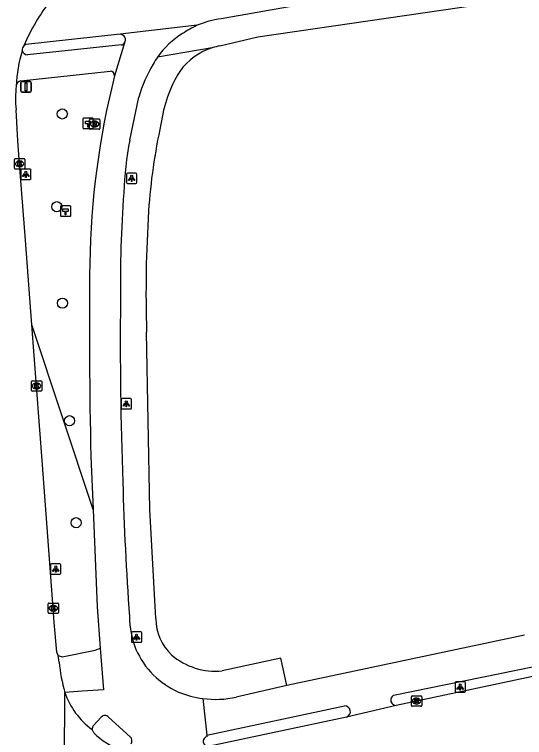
# Model space of a CAD drawing. Extents: x 160203 to 161526, y 379529 to 381797.
# Drawn here: x 160816.9 to 160866.2, y 380785.1 to 380854.9 of the extents above; entities that cross this region are included whole.
import ezdxf

# ---------------------------------------------------------------- set-up
doc = ezdxf.new("R2010")
doc.units = 0
for name, color, linetype in [('IMGEO_Berm_groen', 7, 'Continuous'), ('IMGEO_Boom', 7, 'Continuous'), ('IMGEO_Brandkraan', 7, 'Continuous'), ('IMGEO_Fietspad_open', 7, 'Continuous'), ('IMGEO_Hectometerpaal', 7, 'Continuous'), ('IMGEO_Kolk', 7, 'Continuous'), ('IMGEO_Lichtpunt', 7, 'Continuous'), ('IMGEO_Rijbaan_lokaal_gesloten', 7, 'Continuous'), ('IMGEO_Rijbaan_lokaal_open', 7, 'Continuous'), ('IMGEO_Verkeersbordpaal', 7, 'Continuous'), ('IMGEO_Voetpad_open', 7, 'Continuous')]:
    doc.layers.add(name, color=color, linetype=linetype)

msp = doc.modelspace()

# ---------------------------------------------------------------- linework, layer by layer
at = {"layer": 'IMGEO_Berm_groen'}
msp.add_lwpolyline([(160824.542, 380807.084), (160818.626, 380824.938)], dxfattribs=at)
at = {"layer": 'IMGEO_Boom'}
for centre in [(160821.569, 380845.309), (160821.037, 380836.348), (160821.578, 380827.025), (160822.271, 380815.671), (160822.897, 380805.813)]:
    msp.add_circle(centre, 0.489, dxfattribs=at)
at = {"layer": 'IMGEO_Brandkraan'}
for p, q in [((160824.195, 380843.907), (160824.195, 380844.759)), ((160824.27, 380844.833), (160825.122, 380844.833)), ((160825.196, 380844.759), (160825.196, 380843.907)), ((160824.706, 380844.053), (160824.681, 380844.053)), ((160824.683, 380844.613), (160824.708, 380844.613)), ((160825.122, 380843.833), (160824.27, 380843.833))]:
    msp.add_line(p, q, dxfattribs=at)
for points in [[(160824.195, 380843.907), (160824.195, 380844.759)], [(160824.27, 380844.833), (160825.122, 380844.833)], [(160825.196, 380844.759), (160825.196, 380843.907)], [(160824.543, 380844.533), (160824.543, 380844.133), (160824.756, 380844.133)], [(160824.774, 380844.533), (160824.543, 380844.533)], [(160824.722, 380844.452), (160824.668, 380844.452), (160824.668, 380844.376)], [(160824.668, 380844.376), (160824.721, 380844.376)], [(160824.73, 380844.3), (160824.668, 380844.3), (160824.668, 380844.219)], [(160824.668, 380844.219), (160824.73, 380844.219)], [(160825.122, 380843.833), (160824.27, 380843.833)]]:
    msp.add_lwpolyline(points, dxfattribs=at)
for centre, radius, start, end in [((160824.272, 380844.757), 0.0765, 91.55205, 178.44795), ((160824.272, 380844.757), 0.0765, 91.55205, 178.44795), ((160825.12, 380844.757), 0.0765, 1.55205, 88.44795), ((160825.12, 380844.757), 0.0765, 1.55205, 88.44795), ((160824.723, 380844.414), 0.0379, 267.82845, 90.93552), ((160824.731, 380844.259), 0.0404, 269.87594, 90.50774), ((160824.762, 380844.384), 0.251, 268.66757, 293.53466), ((160824.778, 380844.388), 0.145, 59.4692, 91.53667), ((160824.803, 380844.435), 0.0922, 285.51372, 58.15012), ((160824.808, 380844.243), 0.105, 301.31148, 78.98903), ((160824.272, 380843.909), 0.0765, 181.55205, 268.44795), ((160824.272, 380843.909), 0.0765, 181.55205, 268.44795), ((160825.12, 380843.909), 0.0765, 271.55205, 358.44795), ((160825.12, 380843.909), 0.0765, 271.55205, 358.44795)]:
    msp.add_arc(centre, radius, start, end, dxfattribs=at)
for centre, major_axis, ratio, start_param, end_param in [((160824.682, 380844.333), (-0.387, 0.002), 0.722429, 4.712389, 7.853982), ((160824.707, 380844.333), (-0.39, 0.002), 0.717154, 1.570796, 4.712389)]:
    msp.add_ellipse(centre, major_axis=major_axis, ratio=ratio, start_param=start_param, end_param=end_param, dxfattribs=at)
at = {"layer": 'IMGEO_Fietspad_open'}
for points in [[(160853.58, 380789.135), (160867.157, 380791.921), (160868.768, 380792.449), (160870.215, 380793.181), (160873.746, 380795.137)], [(160866.227, 380794.936), (160843.264, 380790.068)], [(160843.264, 380790.068), (160838.376, 380788.96)], [(160835.148, 380788.825), (160835.546, 380785.293)], [(160835.546, 380785.293), (160848.82, 380788.109)]]:
    msp.add_lwpolyline(points, dxfattribs=at)
for centre, radius, start, end in [((160836.379, 380798.043), 9.3, 262.39198, 282.39762), ((160853.833, 380788.677), 0.524, 118.94242, 268.85533), ((160848.856, 380787.561), 0.549, 287.65473, 93.8106)]:
    msp.add_arc(centre, radius, start, end, dxfattribs=at)
at = {"layer": 'IMGEO_Hectometerpaal'}
for p, q in [((160823.561, 380844.817), (160823.561, 380843.976)), ((160823.561, 380844.817), (160823.561, 380843.976)), ((160824.477, 380844.901), (160823.636, 380844.901)), ((160824.477, 380844.901), (160823.636, 380844.901)), ((160824.561, 380843.985), (160824.561, 380844.826)), ((160824.561, 380843.985), (160824.561, 380844.826)), ((160823.645, 380843.901), (160824.486, 380843.901)), ((160823.645, 380843.901), (160824.486, 380843.901)), ((160821.385, 380836.338), (160821.385, 380835.497)), ((160821.385, 380836.338), (160821.385, 380835.497)), ((160822.301, 380836.422), (160821.46, 380836.422)), ((160822.301, 380836.422), (160821.46, 380836.422)), ((160822.385, 380835.506), (160822.385, 380836.347)), ((160822.385, 380835.506), (160822.385, 380836.347)), ((160821.469, 380835.422), (160822.31, 380835.422)), ((160821.469, 380835.422), (160822.31, 380835.422))]:
    msp.add_line(p, q, dxfattribs=at)
for points in [[(160824.086, 380844.045), (160824.026, 380844.045), (160824.026, 380844.35), (160823.806, 380844.35), (160823.806, 380844.619), (160824.306, 380844.619), (160824.306, 380844.35), (160824.086, 380844.35), (160824.086, 380844.045)], [(160821.91, 380835.566), (160821.85, 380835.566), (160821.85, 380835.871), (160821.63, 380835.871), (160821.63, 380836.14), (160822.13, 380836.14), (160822.13, 380835.871), (160821.91, 380835.871), (160821.91, 380835.566)]]:
    msp.add_lwpolyline(points, dxfattribs=at)
for centre, start, end in [((160823.639, 380844.823), 92.4484, 184.28452), ((160823.639, 380844.823), 92.4484, 184.28452), ((160824.483, 380844.823), 2.4484, 94.28452), ((160824.483, 380844.823), 2.4484, 94.28452), ((160823.639, 380843.979), 182.4484, 274.28452), ((160823.639, 380843.979), 182.4484, 274.28452), ((160824.483, 380843.979), 272.4484, 4.28452), ((160824.483, 380843.979), 272.4484, 4.28452), ((160821.463, 380836.344), 92.4484, 184.28452), ((160821.463, 380836.344), 92.4484, 184.28452), ((160822.307, 380836.344), 2.4484, 94.28452), ((160822.307, 380836.344), 2.4484, 94.28452), ((160821.463, 380835.5), 182.4484, 274.28452), ((160821.463, 380835.5), 182.4484, 274.28452), ((160822.307, 380835.5), 272.4484, 4.28452), ((160822.307, 380835.5), 272.4484, 4.28452)]:
    msp.add_arc(centre, 0.0779, start, end, dxfattribs=at)
at = {"layer": 'IMGEO_Kolk'}
for p, q in [((160816.945, 380840.066), (160816.945, 380840.918)), ((160817.02, 380840.992), (160817.872, 380840.992)), ((160817.433, 380840.772), (160817.458, 380840.772)), ((160817.946, 380840.918), (160817.946, 380840.066)), ((160817.872, 380839.992), (160817.02, 380839.992)), ((160817.456, 380840.212), (160817.431, 380840.212)), ((160818.58, 380818.596), (160818.58, 380819.448)), ((160818.655, 380819.522), (160819.507, 380819.522)), ((160819.068, 380819.302), (160819.093, 380819.302)), ((160819.581, 380819.448), (160819.581, 380818.596)), ((160819.507, 380818.522), (160818.655, 380818.522)), ((160819.091, 380818.742), (160819.066, 380818.742)), ((160820.199, 380797.126), (160820.199, 380797.978)), ((160820.274, 380798.052), (160821.126, 380798.052)), ((160821.2, 380797.978), (160821.2, 380797.126)), ((160820.71, 380797.272), (160820.685, 380797.272)), ((160820.687, 380797.832), (160820.712, 380797.832)), ((160821.126, 380797.052), (160820.274, 380797.052)), ((160855.292, 380788.148), (160855.292, 380789)), ((160855.367, 380789.074), (160856.219, 380789.074)), ((160855.78, 380788.854), (160855.805, 380788.854)), ((160856.293, 380789), (160856.293, 380788.148)), ((160855.803, 380788.294), (160855.778, 380788.294)), ((160856.219, 380788.074), (160855.367, 380788.074))]:
    msp.add_line(p, q, dxfattribs=at)
for points in [[(160816.945, 380840.066), (160816.945, 380840.918)], [(160817.02, 380840.992), (160817.872, 380840.992)], [(160817.266, 380840.692), (160817.389, 380840.692), (160817.389, 380840.541), (160817.519, 380840.692), (160817.683, 380840.692), (160817.537, 380840.541), (160817.69, 380840.292), (160817.538, 380840.292), (160817.453, 380840.456), (160817.389, 380840.389), (160817.389, 380840.292), (160817.266, 380840.292), (160817.266, 380840.692)], [(160817.946, 380840.918), (160817.946, 380840.066)], [(160817.872, 380839.992), (160817.02, 380839.992)], [(160818.58, 380818.596), (160818.58, 380819.448)], [(160818.655, 380819.522), (160819.507, 380819.522)], [(160818.901, 380819.222), (160819.024, 380819.222), (160819.024, 380819.071), (160819.154, 380819.222), (160819.318, 380819.222), (160819.172, 380819.071), (160819.325, 380818.822), (160819.173, 380818.822), (160819.088, 380818.986), (160819.024, 380818.919), (160819.024, 380818.822), (160818.901, 380818.822), (160818.901, 380819.222)], [(160819.581, 380819.448), (160819.581, 380818.596)], [(160819.507, 380818.522), (160818.655, 380818.522)], [(160820.199, 380797.126), (160820.199, 380797.978)], [(160820.274, 380798.052), (160821.126, 380798.052)], [(160821.2, 380797.978), (160821.2, 380797.126)], [(160820.52, 380797.752), (160820.643, 380797.752), (160820.643, 380797.601), (160820.773, 380797.752), (160820.937, 380797.752), (160820.791, 380797.601), (160820.944, 380797.352), (160820.792, 380797.352), (160820.707, 380797.516), (160820.643, 380797.449), (160820.643, 380797.352), (160820.52, 380797.352), (160820.52, 380797.752)], [(160821.126, 380797.052), (160820.274, 380797.052)], [(160855.292, 380788.148), (160855.292, 380789)], [(160855.367, 380789.074), (160856.219, 380789.074)], [(160856.293, 380789), (160856.293, 380788.148)], [(160855.613, 380788.774), (160855.736, 380788.774), (160855.736, 380788.623), (160855.866, 380788.774), (160856.03, 380788.774), (160855.884, 380788.623), (160856.037, 380788.374), (160855.885, 380788.374), (160855.8, 380788.538), (160855.736, 380788.471), (160855.736, 380788.374), (160855.613, 380788.374), (160855.613, 380788.774)], [(160856.219, 380788.074), (160855.367, 380788.074)]]:
    msp.add_lwpolyline(points, dxfattribs=at)
for centre, start, end in [((160817.022, 380840.916), 91.55205, 178.44795), ((160817.022, 380840.916), 91.55205, 178.44795), ((160817.87, 380840.916), 1.55205, 88.44795), ((160817.87, 380840.916), 1.55205, 88.44795), ((160817.022, 380840.068), 181.55205, 268.44795), ((160817.022, 380840.068), 181.55205, 268.44795), ((160817.87, 380840.068), 271.55205, 358.44795), ((160817.87, 380840.068), 271.55205, 358.44795), ((160818.657, 380819.446), 91.55205, 178.44795), ((160818.657, 380819.446), 91.55205, 178.44795), ((160819.505, 380819.446), 1.55205, 88.44795), ((160819.505, 380819.446), 1.55205, 88.44795), ((160818.657, 380818.598), 181.55205, 268.44795), ((160818.657, 380818.598), 181.55205, 268.44795), ((160819.505, 380818.598), 271.55205, 358.44795), ((160819.505, 380818.598), 271.55205, 358.44795), ((160820.276, 380797.976), 91.55205, 178.44795), ((160820.276, 380797.976), 91.55205, 178.44795), ((160821.124, 380797.976), 1.55205, 88.44795), ((160821.124, 380797.976), 1.55205, 88.44795), ((160820.276, 380797.128), 181.55205, 268.44795), ((160820.276, 380797.128), 181.55205, 268.44795), ((160821.124, 380797.128), 271.55205, 358.44795), ((160821.124, 380797.128), 271.55205, 358.44795), ((160855.369, 380788.998), 91.55205, 178.44795), ((160855.369, 380788.998), 91.55205, 178.44795), ((160856.217, 380788.998), 1.55205, 88.44795), ((160856.217, 380788.998), 1.55205, 88.44795), ((160855.369, 380788.15), 181.55205, 268.44795), ((160855.369, 380788.15), 181.55205, 268.44795), ((160856.217, 380788.15), 271.55205, 358.44795), ((160856.217, 380788.15), 271.55205, 358.44795)]:
    msp.add_arc(centre, 0.0765, start, end, dxfattribs=at)
for centre, major_axis, ratio, start_param, end_param in [((160817.432, 380840.492), (-0.387, 0.002), 0.722429, 4.712389, 7.853982), ((160817.457, 380840.492), (-0.39, 0.002), 0.717154, 1.570796, 4.712389), ((160819.067, 380819.022), (-0.387, 0.002), 0.722429, 4.712389, 7.853982), ((160819.092, 380819.022), (-0.39, 0.002), 0.717154, 1.570796, 4.712389), ((160820.686, 380797.552), (-0.387, 0.002), 0.722429, 4.712389, 7.853982), ((160820.711, 380797.552), (-0.39, 0.002), 0.717154, 1.570796, 4.712389), ((160855.779, 380788.574), (-0.387, 0.002), 0.722429, 4.712389, 7.853982), ((160855.804, 380788.574), (-0.39, 0.002), 0.717154, 1.570796, 4.712389)]:
    msp.add_ellipse(centre, major_axis=major_axis, ratio=ratio, start_param=start_param, end_param=end_param, dxfattribs=at)
at = {"layer": 'IMGEO_Lichtpunt'}
for p, q in [((160817.547, 380839.882), (160817.547, 380839.075)), ((160817.547, 380839.882), (160817.547, 380839.075)), ((160818.449, 380839.977), (160817.641, 380839.977)), ((160818.449, 380839.977), (160817.641, 380839.977)), ((160818.543, 380839.075), (160818.543, 380839.882)), ((160818.543, 380839.075), (160818.543, 380839.882)), ((160827.774, 380839.495), (160827.774, 380838.688)), ((160827.774, 380839.495), (160827.774, 380838.688)), ((160828.676, 380839.59), (160827.868, 380839.59)), ((160828.676, 380839.59), (160827.868, 380839.59)), ((160828.77, 380838.688), (160828.77, 380839.495)), ((160828.77, 380838.688), (160828.77, 380839.495)), ((160817.641, 380838.981), (160818.449, 380838.981)), ((160817.641, 380838.981), (160818.449, 380838.981)), ((160827.868, 380838.594), (160828.676, 380838.594)), ((160827.868, 380838.594), (160828.676, 380838.594)), ((160827.251, 380817.705), (160827.251, 380816.898)), ((160827.251, 380817.705), (160827.251, 380816.898)), ((160828.153, 380817.8), (160827.345, 380817.8)), ((160828.153, 380817.8), (160827.345, 380817.8)), ((160828.247, 380816.898), (160828.247, 380817.705)), ((160828.247, 380816.898), (160828.247, 380817.705)), ((160827.345, 380816.804), (160828.153, 380816.804)), ((160827.345, 380816.804), (160828.153, 380816.804)), ((160820.437, 380801.736), (160820.437, 380800.929)), ((160820.437, 380801.736), (160820.437, 380800.929)), ((160821.339, 380801.831), (160820.531, 380801.831)), ((160821.339, 380801.831), (160820.531, 380801.831)), ((160821.433, 380800.929), (160821.433, 380801.736)), ((160821.433, 380800.929), (160821.433, 380801.736)), ((160820.531, 380800.835), (160821.339, 380800.835)), ((160820.531, 380800.835), (160821.339, 380800.835)), ((160828.241, 380795.159), (160828.241, 380794.352)), ((160828.241, 380795.159), (160828.241, 380794.352)), ((160829.143, 380795.254), (160828.335, 380795.254)), ((160829.143, 380795.254), (160828.335, 380795.254)), ((160829.237, 380794.352), (160829.237, 380795.159)), ((160829.237, 380794.352), (160829.237, 380795.159)), ((160828.335, 380794.258), (160829.143, 380794.258)), ((160828.335, 380794.258), (160829.143, 380794.258)), ((160859.512, 380790.334), (160859.512, 380789.527)), ((160859.512, 380790.334), (160859.512, 380789.527)), ((160860.414, 380790.429), (160859.606, 380790.429)), ((160860.414, 380790.429), (160859.606, 380790.429)), ((160860.508, 380789.527), (160860.508, 380790.334)), ((160860.508, 380789.527), (160860.508, 380790.334)), ((160859.606, 380789.433), (160860.414, 380789.433)), ((160859.606, 380789.433), (160860.414, 380789.433))]:
    msp.add_line(p, q, dxfattribs=at)
for points in [[(160817.921, 380839.546), (160817.96, 380839.518), (160817.772, 380839.256), (160817.734, 380839.283), (160817.921, 380839.546)], [(160818.023, 380839.498), (160818.07, 380839.498), (160818.07, 380839.176), (160818.023, 380839.176), (160818.023, 380839.498)], [(160818.133, 380839.518), (160818.171, 380839.545), (160818.358, 380839.283), (160818.319, 380839.255), (160818.133, 380839.518)], [(160828.148, 380839.159), (160828.187, 380839.131), (160827.999, 380838.869), (160827.961, 380838.896), (160828.148, 380839.159)], [(160828.36, 380839.131), (160828.398, 380839.158), (160828.585, 380838.896), (160828.546, 380838.868), (160828.36, 380839.131)], [(160828.25, 380839.111), (160828.297, 380839.111), (160828.297, 380838.789), (160828.25, 380838.789), (160828.25, 380839.111)], [(160827.625, 380817.369), (160827.664, 380817.341), (160827.476, 380817.079), (160827.438, 380817.106), (160827.625, 380817.369)], [(160827.727, 380817.321), (160827.774, 380817.321), (160827.774, 380816.999), (160827.727, 380816.999), (160827.727, 380817.321)], [(160827.837, 380817.341), (160827.875, 380817.368), (160828.062, 380817.106), (160828.023, 380817.078), (160827.837, 380817.341)], [(160820.811, 380801.4), (160820.85, 380801.372), (160820.662, 380801.11), (160820.624, 380801.137), (160820.811, 380801.4)], [(160821.023, 380801.372), (160821.061, 380801.399), (160821.248, 380801.137), (160821.209, 380801.109), (160821.023, 380801.372)], [(160820.913, 380801.352), (160820.96, 380801.352), (160820.96, 380801.03), (160820.913, 380801.03), (160820.913, 380801.352)], [(160828.615, 380794.823), (160828.654, 380794.795), (160828.466, 380794.533), (160828.428, 380794.56), (160828.615, 380794.823)], [(160828.717, 380794.775), (160828.764, 380794.775), (160828.764, 380794.453), (160828.717, 380794.453), (160828.717, 380794.775)], [(160828.827, 380794.795), (160828.865, 380794.822), (160829.052, 380794.56), (160829.013, 380794.532), (160828.827, 380794.795)], [(160859.886, 380789.998), (160859.925, 380789.97), (160859.737, 380789.708), (160859.699, 380789.735), (160859.886, 380789.998)], [(160859.988, 380789.95), (160860.035, 380789.95), (160860.035, 380789.628), (160859.988, 380789.628), (160859.988, 380789.95)], [(160860.098, 380789.97), (160860.136, 380789.997), (160860.323, 380789.735), (160860.284, 380789.707), (160860.098, 380789.97)]]:
    msp.add_lwpolyline(points, dxfattribs=at)
for centre in [(160818.046, 380839.68), (160828.273, 380839.293), (160827.75, 380817.503), (160820.936, 380801.534), (160828.74, 380794.957), (160860.011, 380790.132)]:
    msp.add_circle(centre, 0.0994, dxfattribs=at)
for centre, start, end in [((160817.641, 380839.882), 90, 180), ((160817.641, 380839.882), 90, 180), ((160818.449, 380839.882), 0, 90), ((160818.449, 380839.882), 0, 90), ((160827.868, 380839.495), 90, 180), ((160827.868, 380839.495), 90, 180), ((160828.676, 380839.495), 0, 90), ((160828.676, 380839.495), 0, 90), ((160817.641, 380839.075), 180, 270), ((160817.641, 380839.075), 180, 270), ((160818.449, 380839.075), 270, 0), ((160818.449, 380839.075), 270, 360), ((160827.868, 380838.688), 180, 270), ((160827.868, 380838.688), 180, 270), ((160828.676, 380838.688), 270, 0), ((160828.676, 380838.688), 270, 360), ((160827.345, 380817.705), 90, 180), ((160827.345, 380817.705), 90, 180), ((160828.153, 380817.705), 0, 90), ((160828.153, 380817.705), 0, 90), ((160827.345, 380816.898), 180, 270), ((160827.345, 380816.898), 180, 270), ((160828.153, 380816.898), 270, 0), ((160828.153, 380816.898), 270, 360), ((160820.531, 380801.736), 90, 180), ((160820.531, 380801.736), 90, 180), ((160821.339, 380801.736), 0, 90), ((160821.339, 380801.736), 0, 90), ((160820.531, 380800.929), 180, 270), ((160820.531, 380800.929), 180, 270), ((160821.339, 380800.929), 270, 0), ((160821.339, 380800.929), 270, 360), ((160828.335, 380795.159), 90, 180), ((160828.335, 380795.159), 90, 180), ((160829.143, 380795.159), 0, 90), ((160829.143, 380795.159), 0, 90), ((160828.335, 380794.352), 180, 270), ((160828.335, 380794.352), 180, 270), ((160829.143, 380794.352), 270, 0), ((160829.143, 380794.352), 270, 360), ((160859.606, 380790.334), 90, 180), ((160859.606, 380790.334), 90, 180), ((160860.414, 380790.334), 0, 90), ((160860.414, 380790.334), 0, 90), ((160859.606, 380789.527), 180, 270), ((160859.606, 380789.527), 180, 270), ((160860.414, 380789.527), 270, 0), ((160860.414, 380789.527), 270, 360)]:
    msp.add_arc(centre, 0.0946, start, end, dxfattribs=at)
at = {"layer": 'IMGEO_Rijbaan_lokaal_gesloten'}
for points in [[(160818.626, 380824.938), (160817.997, 380833.131), (160817.446, 380840.492), (160817.287, 380842.711), (160817.095, 380845.723)], [(160821.182, 380792.983), (160821.024, 380793.3), (160820.794, 380796.184), (160820.7, 380797.552), (160819.649, 380811.404), (160819.081, 380819.022), (160818.626, 380824.938)], [(160973.459, 380813.577), (160967.844, 380812.403), (160962.393, 380811.294), (160868.994, 380791.387), (160853.823, 380788.153)], [(160821.252, 380792.345), (160821.182, 380792.983)], [(160821.715, 380769.16), (160821.798, 380789.42)], [(160853.823, 380788.153), (160849.023, 380787.038)], [(160849.023, 380787.038), (160836.261, 380784.329), (160835.746, 380784.22)], [(160824.611, 380785.499), (160824.442, 380785.823)]]:
    msp.add_lwpolyline(points, dxfattribs=at)
for centre, radius, start, end in [((160835.706, 380844.361), 19.376, 141.96861, 157.12304), ((160818.198, 380851.526), 0.504, 133.04554, 187.97862), ((160831.503, 380847.353), 14.4, 163.44557, 177.39273), ((160828.139, 380846.759), 11.092, 173.53605, 185.36069), ((160840.592, 380794.442), 19.453, 186.18723, 194.95982), ((160829.068, 380791.993), 7.712, 199.49366, 233.14235), ((160830.365, 380791.572), 8.366, 226.54907, 248.084)]:
    msp.add_arc(centre, radius, start, end, dxfattribs=at)
at = {"layer": 'IMGEO_Rijbaan_lokaal_open'}
for points in [[(160920.061, 380871.748), (160895.074, 380865.051), (160877.937, 380861.414), (160864.818, 380859.13), (160850.637, 380856.804), (160845.122, 380855.913), (160843.34, 380855.63), (160836.91, 380854.498)], [(160834.608, 380853.875), (160827.156, 380853.014)], [(160827.156, 380853.014), (160818.058, 380852.011), (160817.854, 380851.894)]]:
    msp.add_lwpolyline(points, dxfattribs=at)
msp.add_arc((160837.846, 380846.473), 8.079, 96.65604, 113.63084, dxfattribs=at)
at = {"layer": 'IMGEO_Verkeersbordpaal'}
for p, q in [((160817.575, 380847.532), (160817.575, 380848.332)), ((160817.575, 380848.332), (160817.575, 380847.532)), ((160817.675, 380848.432), (160818.465, 380848.432)), ((160818.465, 380848.432), (160817.675, 380848.432)), ((160818.565, 380848.332), (160818.565, 380847.532)), ((160818.565, 380847.532), (160818.565, 380848.332)), ((160818.465, 380847.432), (160817.675, 380847.432)), ((160817.675, 380847.432), (160818.465, 380847.432))]:
    msp.add_line(p, q, dxfattribs=at)
msp.add_lwpolyline([(160817.995, 380848.307), (160818.145, 380848.307), (160818.145, 380847.557), (160817.995, 380847.557), (160817.995, 380848.307)], dxfattribs=at)
for centre, start, end in [((160817.675, 380848.332), 90, 180), ((160817.675, 380848.332), 90, 180), ((160818.465, 380848.332), 0, 90), ((160818.465, 380848.332), 360, 90), ((160817.675, 380847.532), 180, 270), ((160817.675, 380847.532), 180, 270), ((160818.465, 380847.532), 270, 0), ((160818.465, 380847.532), 270, 0)]:
    msp.add_arc(centre, 0.1, start, end, dxfattribs=at)
at = {"layer": 'IMGEO_Voetpad_open'}
for points in [[(160836.799, 380851.88), (160840.46, 380852.779), (160861.948, 380855.9)], [(160827.283, 380851.974), (160818.212, 380851.017)], [(160827.569, 380852.168), (160826.623, 380848.986)], [(160836.061, 380851.704), (160830.772, 380850.804)], [(160817.566, 380848.504), (160826.196, 380849.447)], [(160828.079, 380842.783), (160828.952, 380846.925)], [(160830.594, 380796.55), (160830.02, 380807.09), (160829.709, 380824.227)], [(160824.325, 380812.214), (160824.542, 380807.084)], [(160824.542, 380807.084), (160824.941, 380797.67), (160825.217, 380793.686)], [(160821.182, 380792.983), (160821.563, 380792.852), (160824.754, 380793.504), (160825.217, 380793.686)], [(160825.217, 380793.686), (160825.551, 380789.681), (160823.471, 380789.536), (160821.798, 380789.42)], [(160843.264, 380790.068), (160842.683, 380792.729), (160837.018, 380791.49)], [(160824.442, 380785.823), (160824.551, 380786.174), (160825.329, 380787.039)], [(160826.029, 380787.038), (160828.109, 380785.133)], [(160835.578, 380785.171), (160835.546, 380785.293)]]:
    msp.add_lwpolyline(points, dxfattribs=at)
for centre, radius, start, end in [((160837.863, 380846.436), 8.12, 113.63087, 125.11537), ((160827.146, 380852.485), 0.529, 323.17667, 88.86471), ((160837.192, 380846.396), 7.788, 120.90805, 145.52889), ((160827.144, 380852.487), 0.532, 285.19659, 323.1032), ((160837.778, 380846.139), 5.824, 99.67857, 107.1484), ((160818.202, 380851.525), 0.508, 187.80703, 271.08242), ((160837.817, 380845.989), 5.979, 107.07944, 144.9536), ((160837.671, 380846.111), 8.344, 145.77803, 151.34944), ((160841.083, 380843.507), 12.603, 148.39486, 164.2653), ((160903.164, 380829.603), 78.957, 165.78925, 179.08113), ((160826.178, 380849.002), 0.445, 357.91814, 87.69648), ((160843.755, 380842.683), 12.759, 148.11409, 172.63516), ((160817.645, 380847.981), 0.529, 98.59214, 177.10243), ((160884.389, 380832.43), 54.597, 167.42336, 176.3126), ((160861.35, 380836.488), 33.862, 169.28585, 177.96711), ((160952.977, 380828.551), 125.8, 175.83457, 180.61732), ((160954.942, 380827.99), 125.289, 176.3616, 181.72122), ((161412.084, 380824.945), 587.897, 179.422599, 181.240802), ((161212.002, 380823.493), 384.834, 179.44864, 182.048), ((161124.41, 380817.741), 297.105, 181.54319, 184.04952), ((160837.209, 380796.93), 9.164, 181.06465, 201.46519), ((160835.494, 380796.605), 4.9, 180.6382, 226.5347), ((160835.989, 380796.762), 7.972, 203.54765, 246.45235), ((160836.385, 380797.971), 6.511, 229.11235, 275.57677), ((160836.371, 380798.065), 9.321, 247.49822, 262.4595), ((160825.679, 380786.704), 0.484, 43.65941, 136.17689), ((160827.812, 380784.738), 0.494, 323.09477, 53.04933), ((160835.663, 380784.696), 0.483, 100.08706, 279.94952)]:
    msp.add_arc(centre, radius, start, end, dxfattribs=at)

doc.saveas('drawing.dxf')
